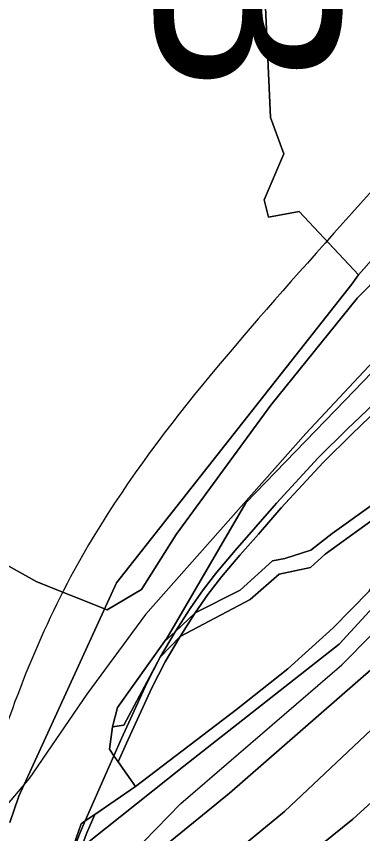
# Model space of a CAD drawing. Extents: x -510989 to -501240, y -1184665 to -1176098.
# Drawn here: x -504613.7 to -504531.4, y -1181204.1 to -1181009.9 of the extents above; entities that cross this region are included whole.
import ezdxf

# ---------------------------------------------------------------- set-up
doc = ezdxf.new("R2010")
doc.units = 0
for name, color, linetype in [('orna_puda', 7, 'Continuous'), ('ostatni_plocha_x_draha', 7, 'Continuous'), ('ostatni_plocha_x_ostatni_komunikace', 7, 'Continuous'), ('STAV_USES', 7, 'Continuous'), ('STAV_zaplavove_uzemi', 7, 'Continuous'), ('trvaly_travni_porost', 7, 'Continuous'), ('vrstevnice_01', 7, 'Continuous'), ('vrstevnice_02', 7, 'Continuous')]:
    doc.layers.add(name, color=color, linetype=linetype)

msp = doc.modelspace()

# ---------------------------------------------------------------- linework, layer by layer
at = {"layer": 'orna_puda'}
msp.add_lwpolyline([(-504645.58, -1180971.03), (-504557.05, -1180910.28), (-504527.22, -1180901.31), (-504521, -1180899.25), (-504513.59, -1180912.94), (-504512.16, -1180929.33), (-504515.05, -1180942.49), (-504521.9, -1180947.8), (-504526.38, -1180955.09), (-504534.48, -1180970.65), (-504543, -1180974.91), (-504548.49, -1180982.51), (-504554.74, -1181002.38), (-504553.3, -1181033.87), (-504550.1, -1181042.54), (-504554.75, -1181053.45), (-504553.78, -1181057.59), (-504546.47, -1181056.28), (-504532.36, -1181071.28), (-504533.97, -1181073.52), (-504589.93, -1181144.54), (-504613.13, -1181195.22), (-504615.31, -1181201.45)], dxfattribs=at)
msp.add_lwpolyline([(-504532.62, -1180974.11), (-504532.88, -1180982.82), (-504528.11, -1180999.81), (-504522.37, -1181010.93), (-504517.19, -1181028.11), (-504510.26, -1181031.95), (-504503.42, -1181039.22), (-504501.06, -1181041.56), (-504528.62, -1181067.13), (-504532.36, -1181071.28), (-504546.47, -1181056.28), (-504553.78, -1181057.59), (-504554.75, -1181053.45), (-504550.1, -1181042.54), (-504553.3, -1181033.87), (-504554.74, -1181002.38), (-504548.49, -1180982.51), (-504543, -1180974.91), (-504534.48, -1180970.65)], close=True, dxfattribs=at)
at = {"layer": 'ostatni_plocha_x_draha'}
for points in [[(-504615.31, -1181201.45), (-504613.13, -1181195.22), (-504589.93, -1181144.54), (-504533.97, -1181073.52), (-504532.36, -1181071.28), (-504528.62, -1181067.13), (-504501.06, -1181041.56), (-504481.26, -1181023.02), (-504471.63, -1181013.81), (-504461.34, -1180996.31), (-504441.53, -1180990.56), (-504438.54, -1180975.25), (-504436.1, -1180978.13), (-504430.64, -1180984.19), (-504399.93, -1180963.14), (-504373.58, -1180940.92), (-504372.24, -1180943.47), (-504370.07, -1180942.33), (-504371.61, -1180939.46), (-504190.06, -1180805.33), (-504151.39, -1180775.65)], [(-504520.57, -1181085.67), (-504535.49, -1181101.13), (-504559.12, -1181125.52), (-504577.89, -1181157.62), (-504578.53, -1181158.46), (-504589.7, -1181174.17), (-504590.89, -1181178.72), (-504591.6, -1181184.06), (-504590.52, -1181185.6), (-504597.34, -1181201.12), (-504598.35, -1181201.82), (-504608.27, -1181230.29)]]:
    msp.add_lwpolyline(points, dxfattribs=at)
at = {"layer": 'ostatni_plocha_x_ostatni_komunikace'}
for points in [[(-504599.93, -1181211.68), (-504596.98, -1181203.93), (-504595.04, -1181199.55), (-504585.39, -1181192.93), (-504561.36, -1181174.59), (-504549.16, -1181164.96), (-504538.4, -1181155.18), (-504529.84, -1181146.47), (-504523.05, -1181135.3), (-504514.34, -1181122.64), (-504506.01, -1181108.71), (-504504.87, -1181106.29), (-504497.98, -1181091.36), (-504485.94, -1181066.37), (-504482.41, -1181057.29), (-504471.63, -1181046.12), (-504464.53, -1181038.51), (-504437.27, -1181020.06), (-504417.9, -1181005.18), (-504369.14, -1180962.17), (-504347.77, -1180945.57)], [(-504367.91, -1180964.79), (-504414.93, -1181006.93), (-504421.92, -1181012.78), (-504433.21, -1181021.04), (-504448.81, -1181031.57), (-504467.58, -1181045.04), (-504482.51, -1181061.25), (-504490.09, -1181078.88), (-504501.98, -1181103.93), (-504509.24, -1181116.91), (-504514.85, -1181125.86), (-504524.54, -1181141.13), (-504521.66, -1181142.49), (-504536.94, -1181159.12), (-504573.87, -1181188.07), (-504596.43, -1181205.96)], [(-504601.57, -1181211.57), (-504598.52, -1181203.82), (-504597.34, -1181201.12), (-504595.04, -1181199.55), (-504596.98, -1181203.93), (-504599.93, -1181211.68)], [(-504608.27, -1181230.29), (-504598.35, -1181201.82), (-504597.34, -1181201.12), (-504598.52, -1181203.82), (-504601.57, -1181211.57)]]:
    msp.add_lwpolyline(points, dxfattribs=at)
for points in [[(-504515.92, -1181089.69), (-504514.71, -1181090.67), (-504519.58, -1181095.42), (-504533.88, -1181109.07), (-504540.72, -1181115.92), (-504550.71, -1181126.7), (-504556.13, -1181132.91), (-504560.57, -1181137.9), (-504564.91, -1181143.05), (-504568.16, -1181147.26), (-504571.22, -1181151.63), (-504575.95, -1181156.18), (-504572.36, -1181150.58), (-504569.3, -1181146.21), (-504566.05, -1181142.01), (-504561.72, -1181136.85), (-504551.88, -1181125.61), (-504541.94, -1181114.79), (-504535.03, -1181108.02), (-504520.72, -1181094.37)], [(-504571.22, -1181151.63), (-504574.77, -1181157.26), (-504579.52, -1181162.17), (-504575.95, -1181156.18)], [(-504574.77, -1181157.26), (-504578.34, -1181163.25), (-504581.53, -1181169.45), (-504587.56, -1181182.64), (-504589.51, -1181187.05), (-504590.52, -1181185.6), (-504588.74, -1181181.55), (-504582.7, -1181168.37), (-504579.52, -1181162.17)], [(-504590.52, -1181185.6), (-504589.51, -1181187.05), (-504585.39, -1181192.93), (-504595.04, -1181199.55), (-504597.34, -1181201.12)]]:
    msp.add_lwpolyline(points, close=True, dxfattribs=at)
at = {"layer": 'STAV_USES'}
for p, q in [((-504514.32, -1181058.18), (-504532.56, -1181076.73)), ((-504532.56, -1181076.73), (-504514.32, -1181058.18)), ((-504532.56, -1181076.73), (-504553.23, -1181102.27)), ((-504553.23, -1181102.27), (-504532.56, -1181076.73)), ((-504608.86, -1181144.24), (-504725.03, -1181080.14)), ((-504725.03, -1181080.14), (-504608.86, -1181144.24)), ((-504553.23, -1181102.27), (-504575.72, -1181132.99)), ((-504575.72, -1181132.99), (-504553.23, -1181102.27)), ((-504575.72, -1181132.99), (-504583.93, -1181146.07)), ((-504583.93, -1181146.07), (-504575.72, -1181132.99)), ((-504592.14, -1181150.93), (-504608.86, -1181144.24)), ((-504608.86, -1181144.24), (-504592.14, -1181150.93)), ((-504583.93, -1181146.07), (-504592.14, -1181150.93)), ((-504592.14, -1181150.93), (-504583.93, -1181146.07))]:
    msp.add_line(p, q, dxfattribs=at)
at = {"layer": 'STAV_zaplavove_uzemi'}
for points in [[(-503691.1, -1180709.63), (-503698.14, -1180689.92), (-503726.29, -1180661.77), (-503758.67, -1180635.02), (-503793.87, -1180613.9), (-503848.78, -1180591.37), (-503885.38, -1180575.88), (-503937.22, -1180564.11), (-503952.58, -1180564.11), (-503964.1, -1180580.75), (-503962.82, -1180602.51), (-503964.1, -1180625.54), (-503990.97, -1180635.78), (-504028.09, -1180635.78), (-504080.57, -1180656.26), (-504118.96, -1180675.46), (-504153.52, -1180702.34), (-504177.84, -1180745.85), (-504193.2, -1180768.89), (-504226.47, -1180789.37), (-504318.63, -1180820.09), (-504383.9, -1180844.41), (-504463.25, -1180867.44), (-504524.69, -1180885.36), (-504582.26, -1180902.78), (-504631.98, -1180942.98), (-504690.15, -1180991.64), (-504735.64, -1181042.41), (-504756.79, -1181076.26), (-504777.95, -1181112.22)], [(-504594.17, -1181642.09), (-504629.77, -1181535.28), (-504650.39, -1181443.46), (-504674.75, -1181355.39), (-504706.6, -1181265.44), (-504719.72, -1181182.99), (-504747.83, -1181113.66), (-504727.29, -1181064.42), (-504683.65, -1181020.77), (-504624.52, -1180967.28), (-504575.24, -1180927.85), (-504544.27, -1180915.18), (-504445.72, -1180881.39), (-504404.89, -1180867.31), (-504292.26, -1180829.3), (-504179.63, -1180791.29), (-504099.38, -1180734.98), (-504020.54, -1180698.37), (-503957.18, -1180675.84), (-503893.83, -1180664.58), (-503865.67, -1180678.66), (-503817.8, -1180689.92), (-503788.24, -1180689.92), (-503764.3, -1180695.55), (-503736.15, -1180687.11), (-503717.85, -1180698.37), (-503716.44, -1180708.23)], [(-502250.32, -1184002.61), (-502355.07, -1183875.41), (-502442.37, -1183790.61), (-502477.29, -1183700.82), (-502532.16, -1183578.61), (-502567.08, -1183448.91), (-502626.05, -1183402.34), (-502705.41, -1183380.59), (-502814.2, -1183349.87), (-502882.03, -1183297.39), (-502931.95, -1183237.24), (-503042.02, -1183107.97), (-503139.64, -1183018.94), (-503222.14, -1182957.59), (-503308.56, -1182839.96), (-503316.24, -1182784.92), (-503330.32, -1182756.77), (-503348.24, -1182719.65), (-503334.16, -1182651.82), (-503323.92, -1182595.5), (-503313.68, -1182526.39), (-503294.1, -1182480.5), (-503251.86, -1182396.03), (-503229.34, -1182314.37), (-503216.1, -1182227.15), (-503242.43, -1182174.5), (-503271.86, -1182129.59), (-503287.34, -1182081.58), (-503343.88, -1182028.1), (-503361.79, -1182008.91), (-503396.35, -1181952.59), (-503442.43, -1181933.39), (-503497.46, -1181888.6), (-503525.62, -1181860.44), (-503528.18, -1181837.4), (-503548.66, -1181767.01), (-503558.9, -1181729.89), (-503576.82, -1181682.53), (-503578.1, -1181621.1), (-503567.86, -1181572.46), (-503552.5, -1181536.63), (-503538.04, -1181458.36), (-503518.33, -1181411.9), (-503509.88, -1181341.51), (-503497.21, -1181207.63), (-503499.77, -1181097.56), (-503498.02, -1181031.35), (-503510.82, -1180970.85), (-503549.22, -1180952.23), (-503571.32, -1180940.6), (-503605.07, -1180937.11), (-503651.61, -1180939.44), (-503671.39, -1180917.33), (-503679.53, -1180892.89), (-503713.27, -1180871.95), (-503727.24, -1180859.15), (-503734.22, -1180833.55), (-503728.4, -1180799.81), (-503741.2, -1180770.72), (-503722.82, -1180725.17), (-503721.54, -1180703.41), (-503731.78, -1180697.01), (-503767.61, -1180699.57), (-503790.65, -1180697.01), (-503817.53, -1180697.01), (-503861.04, -1180686.77), (-503889.2, -1180675.25), (-503900.72, -1180668.85), (-503953.2, -1180679.09), (-503997.99, -1180697.01), (-504063.27, -1180722.61), (-504109.34, -1180749.49), (-504142.62, -1180776.36), (-504177.18, -1180796.84), (-504211.73, -1180817.32), (-504414.98, -1180961.5), (-504472.7, -1180998.11), (-504544.51, -1181068.5), (-504600.82, -1181143.12), (-504621.94, -1181196.62), (-504641.65, -1181267.01), (-504660.25, -1181350.62), (-504634.7, -1181398.32), (-504617.66, -1181447.72), (-504600.62, -1181492.01), (-504587, -1181548.23), (-504592.11, -1181628.29), (-504569.96, -1181682.81), (-504568.26, -1181664.07), (-504554.63, -1181621.48), (-504547.82, -1181597.63)], [(-504826.46, -1182247.73), (-504827.62, -1182204.68), (-504817.15, -1182165.12), (-504791.55, -1182113.93), (-504727.56, -1182034.81), (-504708.94, -1182017.35), (-504669.38, -1181991.76), (-504649.6, -1181961.5), (-504628.66, -1181917.29), (-504601.9, -1181867.26), (-504597.24, -1181809.08), (-504585.16, -1181766.79), (-504596.8, -1181741.4), (-504604.2, -1181726.59), (-504633.82, -1181658.9), (-504646.51, -1181600.72), (-504660.26, -1181556.29), (-504751.04, -1181459.08), (-504798.4, -1181384.84), (-504826.55, -1181347.73), (-504862.39, -1181315.73), (-504866.23, -1181265.81), (-504862.39, -1181205.66), (-504853.43, -1181164.7), (-504793.92, -1181116.47), (-504755.84, -1181064.64), (-504725.17, -1181018.1), (-504649.01, -1180947.23), (-504594, -1180900.69), (-504545.35, -1180879.53), (-504377.38, -1180832.83), (-504317.01, -1180808.36), (-504368.93, -1180802.59), (-504426.63, -1180826.63), (-504542.02, -1180859.32)]]:
    msp.add_spline(points, degree=3, dxfattribs=at)
at = {"layer": 'trvaly_travni_porost'}
for points in [[(-504596.43, -1181205.96), (-504573.87, -1181188.07), (-504536.94, -1181159.12), (-504521.66, -1181142.49), (-504514.87, -1181135.39), (-504510.68, -1181130.94), (-504460.74, -1181074.39), (-504436.22, -1181056.93), (-504433.45, -1181062.4), (-504426.31, -1181058.78), (-504429.62, -1181052.24), (-504424.98, -1181048.93), (-504400.92, -1181030.28), (-504367.54, -1181008.35), (-504336.51, -1180990.37), (-504249.1, -1180935.08), (-504233.44, -1180925.55), (-504166.07, -1180876.01), (-504133.12, -1180847.74), (-504072.71, -1180797.01), (-504042.72, -1180773.54), (-504004.99, -1180751.36)], [(-504005.62, -1180763.69), (-504037.66, -1180782.1), (-504059.99, -1180799.35), (-504098.85, -1180831.37), (-504155.36, -1180880.21), (-504201.89, -1180913.93), (-504219.97, -1180927.65), (-504246.12, -1180946.46), (-504247.41, -1180944.93), (-504299.26, -1180980.16), (-504327.13, -1180998.37), (-504392.38, -1181038.85), (-504415.43, -1181055.37), (-504435.85, -1181070.87), (-504449.89, -1181081.28), (-504474.95, -1181108.67), (-504496.82, -1181131.03), (-504528.81, -1181164.62), (-504563.03, -1181194.5), (-504604.19, -1181228.04)], [(-504604.19, -1181228.04), (-504563.03, -1181194.5), (-504528.81, -1181164.62), (-504496.82, -1181131.03), (-504474.95, -1181108.67), (-504449.89, -1181081.28), (-504435.85, -1181070.87), (-504415.43, -1181055.37), (-504392.38, -1181038.85), (-504327.13, -1180998.37), (-504299.26, -1180980.16), (-504247.41, -1180944.93), (-504246.12, -1180946.46), (-504219.97, -1180927.65), (-504201.89, -1180913.93), (-504155.36, -1180880.21), (-504098.85, -1180831.37), (-504059.99, -1180799.35), (-504037.66, -1180782.1), (-504005.62, -1180763.69)], [(-504030.03, -1180788.94), (-504063.16, -1180813.21), (-504132.91, -1180871.82), (-504146.77, -1180885.62), (-504181.8, -1180912.75), (-504226.87, -1180947.42), (-504239.55, -1180954.85), (-504241.32, -1180952.83), (-504306.08, -1180998.02), (-504325.39, -1181011.85), (-504349.77, -1181026.71), (-504384.85, -1181046.46), (-504446.15, -1181089.21), (-504471.78, -1181118.94), (-504492.53, -1181138.89), (-504515.34, -1181164.27), (-504525.27, -1181175.66), (-504549.94, -1181198.88), (-504569.79, -1181215.18)], [(-504569.79, -1181215.18), (-504549.94, -1181198.88), (-504525.27, -1181175.66), (-504515.34, -1181164.27), (-504492.53, -1181138.89), (-504471.78, -1181118.94), (-504446.15, -1181089.21), (-504384.85, -1181046.46), (-504349.77, -1181026.71), (-504325.39, -1181011.85), (-504306.08, -1180998.02), (-504241.32, -1180952.83), (-504239.55, -1180954.85), (-504226.87, -1180947.42), (-504181.8, -1180912.75), (-504146.77, -1180885.62), (-504132.91, -1180871.82), (-504063.16, -1180813.21), (-504030.03, -1180788.94)], [(-504022.36, -1180795.88), (-504041.62, -1180809.25), (-504065.91, -1180828.39), (-504132.7, -1180886.07), (-504162.2, -1180909.35), (-504208.32, -1180945.96), (-504221.24, -1180956.37), (-504233.11, -1180963.64), (-504234.32, -1180962.02), (-504286.66, -1180995.73), (-504318.65, -1181020.3), (-504381.72, -1181056.44), (-504396.9, -1181067.91), (-504402.18, -1181071.26), (-504429.44, -1181095.21), (-504459.3, -1181128.8), (-504498.64, -1181167.33), (-504513.47, -1181182.31), (-504533.73, -1181200.72), (-504590.2, -1181246.22)], [(-504590.2, -1181246.22), (-504533.73, -1181200.72), (-504513.47, -1181182.31), (-504498.64, -1181167.33), (-504459.3, -1181128.8), (-504429.44, -1181095.21), (-504402.18, -1181071.26), (-504396.9, -1181067.91), (-504381.72, -1181056.44), (-504318.65, -1181020.3), (-504286.66, -1180995.73), (-504234.32, -1180962.02), (-504233.11, -1180963.64), (-504221.24, -1180956.37), (-504208.32, -1180945.96), (-504162.2, -1180909.35), (-504132.7, -1180886.07), (-504065.91, -1180828.39), (-504041.62, -1180809.25), (-504022.36, -1180795.88)], [(-504521.4, -1181124.06), (-504540.25, -1181137.69), (-504543.74, -1181140.87), (-504551.24, -1181142.46), (-504558.13, -1181148.45), (-504574.77, -1181157.26), (-504571.22, -1181151.63), (-504560.47, -1181146.23), (-504552.77, -1181139.29), (-504549.89, -1181138.75), (-504543.67, -1181136.71), (-504538.6, -1181132.77), (-504522.99, -1181121.62)]]:
    msp.add_lwpolyline(points, dxfattribs=at)
for points in [[(-504516.27, -1181089.41), (-504515.92, -1181089.69), (-504520.72, -1181094.37), (-504535.03, -1181108.02), (-504541.94, -1181114.79), (-504551.88, -1181125.61), (-504561.72, -1181136.85), (-504566.05, -1181142.01), (-504569.3, -1181146.21), (-504572.36, -1181150.58), (-504575.95, -1181156.18), (-504578.53, -1181158.46), (-504577.89, -1181157.62), (-504559.12, -1181125.52), (-504535.49, -1181101.13), (-504520.57, -1181085.67)], [(-504514.71, -1181090.67), (-504512.17, -1181092.71), (-504513.99, -1181101.2), (-504518.89, -1181108.74), (-504522.23, -1181115.33), (-504522.99, -1181121.62), (-504538.6, -1181132.77), (-504543.67, -1181136.71), (-504549.89, -1181138.75), (-504552.77, -1181139.29), (-504560.47, -1181146.23), (-504571.22, -1181151.63), (-504568.16, -1181147.26), (-504564.91, -1181143.05), (-504560.57, -1181137.9), (-504556.13, -1181132.91), (-504550.71, -1181126.7), (-504540.72, -1181115.92), (-504533.88, -1181109.07), (-504519.58, -1181095.42)], [(-504504.87, -1181106.29), (-504506.01, -1181108.71), (-504514.34, -1181122.64), (-504523.05, -1181135.3), (-504529.84, -1181146.47), (-504538.4, -1181155.18), (-504549.16, -1181164.96), (-504561.36, -1181174.59), (-504585.39, -1181192.93), (-504589.51, -1181187.05), (-504587.56, -1181182.64), (-504581.53, -1181169.45), (-504578.34, -1181163.25), (-504574.77, -1181157.26), (-504558.13, -1181148.45), (-504551.24, -1181142.46), (-504543.74, -1181140.87), (-504540.25, -1181137.69), (-504521.4, -1181124.06), (-504519.81, -1181118.3), (-504509.28, -1181103.29)], [(-504575.95, -1181156.18), (-504579.52, -1181162.17), (-504588.13, -1181178.38), (-504590.89, -1181178.72), (-504589.7, -1181174.17), (-504578.53, -1181158.46)], [(-504579.52, -1181162.17), (-504582.7, -1181168.37), (-504588.74, -1181181.55), (-504590.52, -1181185.6), (-504591.6, -1181184.06), (-504590.89, -1181178.72), (-504588.13, -1181178.38)]]:
    msp.add_lwpolyline(points, close=True, dxfattribs=at)
at = {"layer": 'vrstevnice_01'}
msp.add_lwpolyline([(-504364.59, -1180963), (-504468.09, -1181027), (-504544.91, -1181109), (-504583, -1181152), (-504597, -1181171), (-504610.69, -1181191), (-504624.31, -1181207)], dxfattribs=at)
at = {"layer": 'vrstevnice_02'}
msp.add_lwpolyline([(-504589.31, -1181212), (-504574.59, -1181197), (-504536.31, -1181164), (-504507.59, -1181135), (-504483.09, -1181104), (-504456.09, -1181064), (-504441.59, -1181048), (-504427.59, -1181036), (-504410.5, -1181028), (-504387.5, -1181021), (-504355.31, -1181016)], dxfattribs=at)

# ---------------------------------------------------------------- texts
at = {"layer": 'STAV_USES'}
msp.add_text('LB', height=45, rotation=270, dxfattribs=at).set_placement((-504581.11, -1180954.4))

doc.saveas('drawing.dxf')
